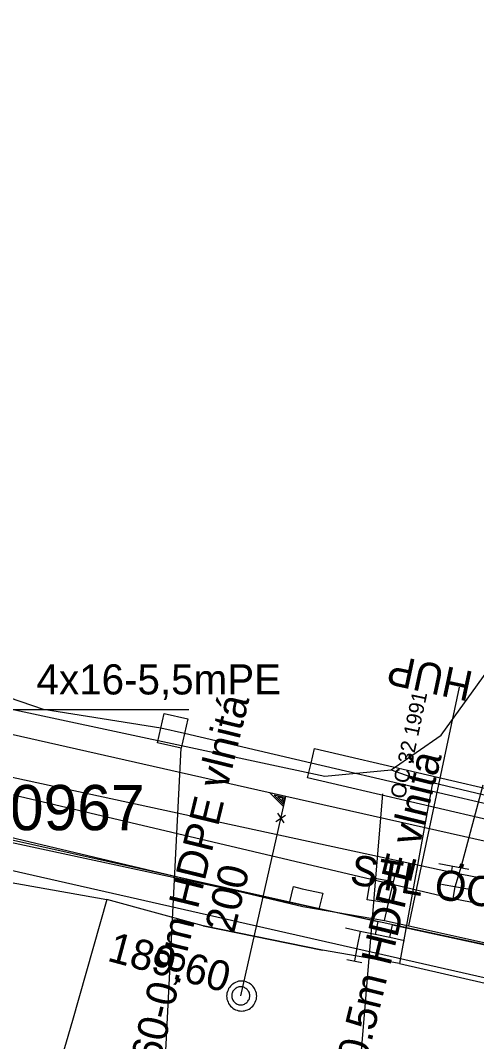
# Model space of a CAD drawing. Extents: x -746464 to -745690, y -1051581 to -1049993.
# Drawn here: x -745995.29 to -745980.18, y -1050622.32 to -1050588.45 of the extents above; entities that cross this region are included whole.
import ezdxf

# ---------------------------------------------------------------- set-up
doc = ezdxf.new("R2010")
doc.units = 0
for name, color, linetype in [('04_CETIN_sdelovaci_podzem', 7, 'Continuous'), ('45_Eltodo_popisy', 7, 'Continuous'), ('45_Eltodo_vedeni_NN_zemni', 7, 'Continuous'), ('48_Prazs_plynarenska_STL', 7, 'Continuous'), ('48_Prazs_plynarenska_STL_popisy', 7, 'Continuous'), ('51_PVaK_kanal_jednotna_neoverena poloha_pripojka', 7, 'Continuous'), ('51_PVaK_kanal_jednotna_overena poloha_rad', 7, 'Continuous'), ('51_PVaK_kanal_objekty', 7, 'Continuous'), ('51_PVaK_kanal_popisy', 7, 'Continuous'), ('51_PVaK_vodovod_chranicky_objekty', 7, 'Continuous'), ('51_PVaK_vodovod_neoverena poloha_pripojka', 7, 'Continuous'), ('51_PVaK_vodovod_overena poloha_pripojka', 7, 'Continuous'), ('51_PVaK_vodovod_overena poloha_rad', 7, 'Continuous'), ('51_PVaK_vodovod_zruseno_neoverena poloha', 7, 'Continuous'), ('55_PREdi_chranicky', 7, 'Continuous'), ('55_PREdi_NN', 7, 'Continuous'), ('55_PREdi_NN_pripojovaci_misto', 7, 'Continuous'), ('55_PREdi_stavby_popisy', 7, 'Continuous'), ('55_PREdi_VN', 7, 'Continuous')]:
    doc.layers.add(name, color=color, linetype=linetype)

msp = doc.modelspace()

# ---------------------------------------------------------------- linework, layer by layer
at = {"layer": '04_CETIN_sdelovaci_podzem'}
for points in [[(-745981.35, -1050612.16), (-745978.94, -1050608.82), (-745975.6, -1050590.88), (-745972.05, -1050567.92)], [(-746031.33, -1050602.62), (-746008.04, -1050608.63), (-745985.2, -1050613.51), (-745983, -1050613.31)], [(-746039.31, -1050609.04), (-746039.09, -1050606.67), (-746037.06, -1050607.15), (-746022.75, -1050610.27), (-746020.28, -1050610.49), (-746011.42, -1050613.75), (-746000.7, -1050616.14), (-745992.43, -1050617.61)], [(-745983, -1050613.31), (-745981.35, -1050612.16)], [(-745983, -1050613.31), (-745981.89, -1050613.7)], [(-745981.64, -1050613.74), (-745982.73, -1050619.73)], [(-745981.64, -1050613.74), (-745982.73, -1050619.73)], [(-745981.89, -1050613.7), (-745981.64, -1050613.74)], [(-745958.21, -1050618.83), (-745977.01, -1050614.84), (-745981.64, -1050613.74)], [(-745992.43, -1050617.61), (-745993.56, -1050621.62), (-745997.27, -1050634.26)], [(-745982.73, -1050619.73), (-745985.28, -1050619.29), (-745989.23, -1050618.48), (-745992.43, -1050617.61)], [(-745989.23, -1050618.48), (-745985.28, -1050619.29)], [(-745982.73, -1050619.73), (-745977.2, -1050621), (-745977.41, -1050622.03)]]:
    msp.add_lwpolyline(points, dxfattribs=at)
at = {"layer": '45_Eltodo_vedeni_NN_zemni'}
msp.add_lwpolyline([(-745999.067, -1050615.844), (-745979.089, -1050620.386), (-745977.418, -1050621.98)], dxfattribs=at)
at = {"layer": '48_Prazs_plynarenska_STL'}
for points in [[(-746067.18, -1050601.29), (-746066.36, -1050600.78), (-746062.14, -1050599.78), (-746027.15, -1050608.05), (-745985.937, -1050617.84)], [(-745982.423, -1050618.479), (-745980.738, -1050610.564)], [(-745983.024, -1050617.436), (-745982.872, -1050616.802)], [(-745983.093, -1050617.727), (-745983.797, -1050617.614), (-745983.744, -1050617.274), (-745983.663, -1050616.871), (-745982.929, -1050617.004)], [(-745986.371, -1050617.727), (-745986.246, -1050617.18), (-745985.95, -1050617.25), (-745985.27, -1050617.394), (-745985.402, -1050617.922)], [(-745983.23, -1050618.3), (-745983.024, -1050617.436)], [(-745985.937, -1050617.84), (-745983.23, -1050618.3)], [(-745983.23, -1050618.3), (-745982.423, -1050618.479), (-745972.466, -1050620.693), (-745959.98, -1050623.47), (-745928.028, -1050627.702), (-745918.45, -1050628.97), (-745909.707, -1050630), (-745901.96, -1050630.912), (-745885.25, -1050632.88), (-745867.974, -1050634.924), (-745862.77, -1050635.54), (-745858.93, -1050638.49), (-745858.68, -1050642.05), (-745857.88, -1050642.106)]]:
    msp.add_lwpolyline(points, dxfattribs=at)
at = {"layer": '51_PVaK_kanal_jednotna_neoverena poloha_pripojka'}
msp.add_line((-745987.99, -1050620.8), (-745986.498, -1050614.187), dxfattribs=at)
at = {"layer": '51_PVaK_kanal_jednotna_overena poloha_rad'}
msp.add_lwpolyline([(-745978.75, -1050615.94), (-745979.378, -1050615.798), (-745986.498, -1050614.187), (-746013.222, -1050608.141), (-746020.83, -1050606.42)], dxfattribs=at)
at = {"layer": '51_PVaK_kanal_objekty'}
for p, q in [((-745986.771, -1050614.742), (-745986.567, -1050615.068)), ((-745986.822, -1050615.014), (-745986.503, -1050614.807))]:
    msp.add_line(p, q, dxfattribs=at)
for points in [[(-745986.663, -1050614.931), (-745986.495, -1050614.188), (-745987.025, -1050614.068), (-745986.571, -1050614.523)], [(-745986.593, -1050614.439), (-745986.544, -1050614.223), (-745986.883, -1050614.147), (-745986.589, -1050614.44)], [(-745986.614, -1050614.353), (-745986.59, -1050614.245), (-745986.764, -1050614.205), (-745986.611, -1050614.353)], [(-745987.46, -1050620.81), (-745987.47, -1050620.76), (-745987.47, -1050620.71), (-745987.49, -1050620.66), (-745987.51, -1050620.61), (-745987.53, -1050620.56), (-745987.56, -1050620.52), (-745987.59, -1050620.48), (-745987.63, -1050620.44), (-745987.67, -1050620.41), (-745987.71, -1050620.38), (-745987.76, -1050620.36), (-745987.81, -1050620.34), (-745987.86, -1050620.32), (-745987.91, -1050620.32), (-745987.96, -1050620.31), (-745988.01, -1050620.32), (-745988.06, -1050620.32), (-745988.11, -1050620.34), (-745988.16, -1050620.36), (-745988.21, -1050620.38), (-745988.25, -1050620.41), (-745988.29, -1050620.44), (-745988.33, -1050620.48), (-745988.36, -1050620.52), (-745988.39, -1050620.56), (-745988.41, -1050620.61), (-745988.43, -1050620.66), (-745988.45, -1050620.71), (-745988.45, -1050620.76), (-745988.46, -1050620.81), (-745988.45, -1050620.86), (-745988.45, -1050620.91), (-745988.43, -1050620.96), (-745988.41, -1050621.01), (-745988.39, -1050621.06), (-745988.36, -1050621.1), (-745988.33, -1050621.14), (-745988.29, -1050621.18), (-745988.25, -1050621.21), (-745988.21, -1050621.24), (-745988.16, -1050621.26), (-745988.11, -1050621.28), (-745988.06, -1050621.3), (-745988.01, -1050621.3), (-745987.96, -1050621.31), (-745987.91, -1050621.3), (-745987.86, -1050621.3), (-745987.81, -1050621.28), (-745987.76, -1050621.26), (-745987.71, -1050621.24), (-745987.67, -1050621.21), (-745987.63, -1050621.18), (-745987.59, -1050621.14), (-745987.56, -1050621.1), (-745987.53, -1050621.06), (-745987.51, -1050621.01), (-745987.49, -1050620.96), (-745987.47, -1050620.91), (-745987.47, -1050620.86), (-745987.46, -1050620.81)], [(-745987.69, -1050620.8), (-745987.69, -1050620.77), (-745987.696, -1050620.74), (-745987.702, -1050620.71), (-745987.714, -1050620.68), (-745987.732, -1050620.65), (-745987.75, -1050620.626), (-745987.768, -1050620.602), (-745987.792, -1050620.578), (-745987.816, -1050620.56), (-745987.84, -1050620.542), (-745987.87, -1050620.524), (-745987.9, -1050620.512), (-745987.93, -1050620.506), (-745987.96, -1050620.5), (-745987.99, -1050620.5), (-745988.02, -1050620.5), (-745988.05, -1050620.506), (-745988.08, -1050620.512), (-745988.11, -1050620.524), (-745988.14, -1050620.542), (-745988.164, -1050620.56), (-745988.188, -1050620.578), (-745988.212, -1050620.602), (-745988.23, -1050620.626), (-745988.248, -1050620.65), (-745988.266, -1050620.68), (-745988.278, -1050620.71), (-745988.284, -1050620.74), (-745988.29, -1050620.77), (-745988.29, -1050620.8), (-745988.29, -1050620.83), (-745988.284, -1050620.86), (-745988.278, -1050620.89), (-745988.266, -1050620.92), (-745988.248, -1050620.95), (-745988.23, -1050620.974), (-745988.212, -1050620.998), (-745988.188, -1050621.022), (-745988.164, -1050621.04), (-745988.14, -1050621.058), (-745988.11, -1050621.076), (-745988.08, -1050621.088), (-745988.05, -1050621.094), (-745988.02, -1050621.1), (-745987.99, -1050621.1), (-745987.96, -1050621.1), (-745987.93, -1050621.094), (-745987.9, -1050621.088), (-745987.87, -1050621.076), (-745987.84, -1050621.058), (-745987.816, -1050621.04), (-745987.792, -1050621.022), (-745987.768, -1050620.998), (-745987.75, -1050620.974), (-745987.732, -1050620.95), (-745987.714, -1050620.92), (-745987.702, -1050620.89), (-745987.696, -1050620.86), (-745987.69, -1050620.83), (-745987.69, -1050620.8)]]:
    msp.add_lwpolyline(points, dxfattribs=at)
at = {"layer": '51_PVaK_vodovod_chranicky_objekty'}
for p, q in [((-745980.43, -1050616.615), (-745981.43, -1050616.421)), ((-745980.732, -1050616.524), (-745980.609, -1050616.453)), ((-745980.706, -1050616.428), (-745980.711, -1050616.447)), ((-745980.635, -1050616.55), (-745980.706, -1050616.428)), ((-745980.706, -1050616.428), (-745980.687, -1050616.433)), ((-745980.609, -1050616.453), (-745980.629, -1050616.448)), ((-745980.609, -1050616.453), (-745980.615, -1050616.473)), ((-745980.732, -1050616.524), (-745980.727, -1050616.505)), ((-745980.732, -1050616.524), (-745980.713, -1050616.529)), ((-745980.635, -1050616.55), (-745980.655, -1050616.545)), ((-745980.635, -1050616.55), (-745980.63, -1050616.531)), ((-745980.34, -1050617.289), (-745981.34, -1050617.105))]:
    msp.add_line(p, q, dxfattribs=at)
msp.add_lwpolyline([(-745980.658, -1050616.44), (-745980.663, -1050616.439), (-745980.668, -1050616.439), (-745980.673, -1050616.439), (-745980.678, -1050616.439), (-745980.684, -1050616.441), (-745980.688, -1050616.443), (-745980.693, -1050616.444), (-745980.698, -1050616.447), (-745980.702, -1050616.45), (-745980.706, -1050616.454), (-745980.71, -1050616.458), (-745980.713, -1050616.462), (-745980.715, -1050616.466), (-745980.718, -1050616.471), (-745980.719, -1050616.476), (-745980.72, -1050616.481), (-745980.721, -1050616.486), (-745980.721, -1050616.491), (-745980.72, -1050616.496), (-745980.719, -1050616.502), (-745980.717, -1050616.506), (-745980.715, -1050616.511), (-745980.712, -1050616.516), (-745980.709, -1050616.52), (-745980.706, -1050616.524), (-745980.702, -1050616.528), (-745980.698, -1050616.531), (-745980.693, -1050616.534), (-745980.688, -1050616.536), (-745980.684, -1050616.537), (-745980.679, -1050616.538), (-745980.674, -1050616.539), (-745980.669, -1050616.539), (-745980.663, -1050616.538), (-745980.658, -1050616.537), (-745980.653, -1050616.535), (-745980.648, -1050616.533), (-745980.644, -1050616.53), (-745980.64, -1050616.527), (-745980.636, -1050616.524), (-745980.631, -1050616.52), (-745980.628, -1050616.516), (-745980.626, -1050616.511), (-745980.624, -1050616.507), (-745980.622, -1050616.502), (-745980.621, -1050616.497), (-745980.621, -1050616.492), (-745980.62, -1050616.487), (-745980.621, -1050616.481), (-745980.623, -1050616.476), (-745980.625, -1050616.471), (-745980.626, -1050616.466), (-745980.629, -1050616.462), (-745980.632, -1050616.458), (-745980.635, -1050616.454), (-745980.639, -1050616.45), (-745980.644, -1050616.446), (-745980.648, -1050616.444), (-745980.653, -1050616.442), (-745980.658, -1050616.44)], dxfattribs=at)
at = {"layer": '51_PVaK_vodovod_neoverena poloha_pripojka'}
msp.add_line((-745980.67, -1050616.49), (-745979.951, -1050613.803), dxfattribs=at)
at = {"layer": '51_PVaK_vodovod_overena poloha_pripojka'}
for p, q in [((-745980.88, -1050617.19), (-745980.67, -1050616.49)), ((-745980.95, -1050617.57), (-745980.88, -1050617.19))]:
    msp.add_line(p, q, dxfattribs=at)
at = {"layer": '51_PVaK_vodovod_overena poloha_rad'}
msp.add_lwpolyline([(-746014.36, -1050609.69), (-745980.95, -1050617.57), (-745973.36, -1050619.03), (-745961.92, -1050621.25), (-745930.63, -1050626.01), (-745915.85, -1050627.92), (-745904.76, -1050629.4), (-745861.02, -1050634.28), (-745853.46, -1050635.14)], dxfattribs=at)
at = {"layer": '51_PVaK_vodovod_zruseno_neoverena poloha'}
msp.add_line((-745981.008, -1050616.706), (-745980.97, -1050616.51), dxfattribs=at)
msp.add_lwpolyline([(-745852.68, -1050634.63), (-745861.154, -1050634.158), (-745904.877, -1050628.988), (-745915.725, -1050627.548), (-745930.855, -1050625.588), (-745955.81, -1050621.59), (-745962.129, -1050620.616), (-745973.33, -1050618.19), (-745981.008, -1050616.706), (-746015.55, -1050609.24)], dxfattribs=at)
at = {"layer": '55_PREdi_chranicky'}
for points in [[(-745989.85, -1050612.1), (-745989.961, -1050612.588), (-745990.751, -1050612.408), (-745990.64, -1050611.92), (-745990.529, -1050611.432), (-745989.739, -1050611.612), (-745989.85, -1050612.1)], [(-745975.42, -1050615.47), (-745975.534, -1050615.957), (-745985.774, -1050613.567), (-745985.66, -1050613.08), (-745985.546, -1050612.593), (-745975.306, -1050614.983), (-745975.42, -1050615.47)]]:
    msp.add_lwpolyline(points, close=True, dxfattribs=at)
at = {"layer": '55_PREdi_NN'}
for points in [[(-745983.048, -1050618.87), (-745982.958, -1050618.445), (-745979.696, -1050619.15), (-745973.697, -1050590.272), (-745970.125, -1050591.081), (-745967.9, -1050577.097), (-745945.79, -1050580.669), (-745945.521, -1050579.115), (-745946.847, -1050578.887)], [(-746000.088, -1050614.744), (-745978.845, -1050619.32), (-745977.794, -1050614.663)], [(-745999.343, -1050618.447), (-745998.602, -1050614.949), (-745983.448, -1050618.341), (-745983.538, -1050618.766)], [(-745982.559, -1050618.973), (-745983.048, -1050618.87), (-745983.538, -1050618.766), (-745984.027, -1050618.663), (-745984.516, -1050618.559)], [(-745984.027, -1050618.663), (-745984.13, -1050619.152)]]:
    msp.add_lwpolyline(points, dxfattribs=at)
at = {"layer": '55_PREdi_NN_pripojovaci_misto'}
for p, q in [((-745984.13, -1050619.152), (-745984.225, -1050619.643)), ((-745984.471, -1050619.595), (-745983.98, -1050619.691))]:
    msp.add_line(p, q, dxfattribs=at)
at = {"layer": '55_PREdi_stavby_popisy'}
for points in [[(-745999.947, -1050611.579), (-745999.799, -1050611.305), (-745989.713, -1050611.305)], [(-745990.819, -1050625.777), (-745990.581, -1050624.805), (-745989.961, -1050612.588)], [(-745984.62, -1050628.383), (-745984.382, -1050627.411), (-745983.284, -1050614.106)]]:
    msp.add_lwpolyline(points, dxfattribs=at)
at = {"layer": '55_PREdi_VN'}
for points in [[(-745975.42, -1050615.47), (-745985.66, -1050613.08), (-745989.85, -1050612.1), (-745990.64, -1050611.92), (-745994.53, -1050611.3), (-745997.6, -1050610.25), (-745999.63, -1050609.92), (-746000.05, -1050610.28), (-746001.21, -1050615.38), (-746001.56, -1050616.4), (-746002.421, -1050618.036)], [(-745975.42, -1050615.47), (-745985.66, -1050613.08), (-745989.85, -1050612.1), (-745990.64, -1050611.92), (-745994.53, -1050611.3), (-745997.6, -1050610.25), (-745999.63, -1050609.92), (-746000.05, -1050610.28), (-746001.21, -1050615.38), (-746001.56, -1050616.4), (-746002.28, -1050617.5)]]:
    msp.add_lwpolyline(points, dxfattribs=at)

# ---------------------------------------------------------------- texts
at = {"layer": '45_Eltodo_popisy'}
msp.add_text('520967', height=1.5, dxfattribs=at).set_placement((-745997.869, -1050615.307))
at = {"layer": '48_Prazs_plynarenska_STL_popisy'}
for s, height, rotation, p in [('HUP', 1, 167.98, (-745980.238, -1050610.064)), ('OC 32 1991', 0.5, 77.9819, (-745982.554, -1050614.293)), ('STL OC 200 1991', 1, 350.3559, (-745984.409, -1050617.085))]:
    msp.add_text(s, height=height, rotation=rotation, dxfattribs=at).set_placement(p)
at = {"layer": '51_PVaK_kanal_popisy'}
for s, rotation, p in [('200', 76.2856, (-745988.218, -1050618.768)), ('189,60', 344.8881, (-745992.45, -1050619.63))]:
    msp.add_text(s, height=1, rotation=rotation, dxfattribs=at).set_placement(p)
at = {"layer": '55_PREdi_stavby_popisy'}
msp.add_text('4x16-5,5mPE', height=1, dxfattribs=at).set_placement((-745994.756, -1050610.805))
for s, rotation, p in [('1x160-0.8m HDPE vlnitá', 76.2252, (-745991.186, -1050625.172)), ('1x160-10.5m HDPE vlnitá', 76.2243, (-745984.987, -1050627.778))]:
    msp.add_text(s, height=1, rotation=rotation, dxfattribs=at).set_placement(p)

doc.saveas('drawing.dxf')
